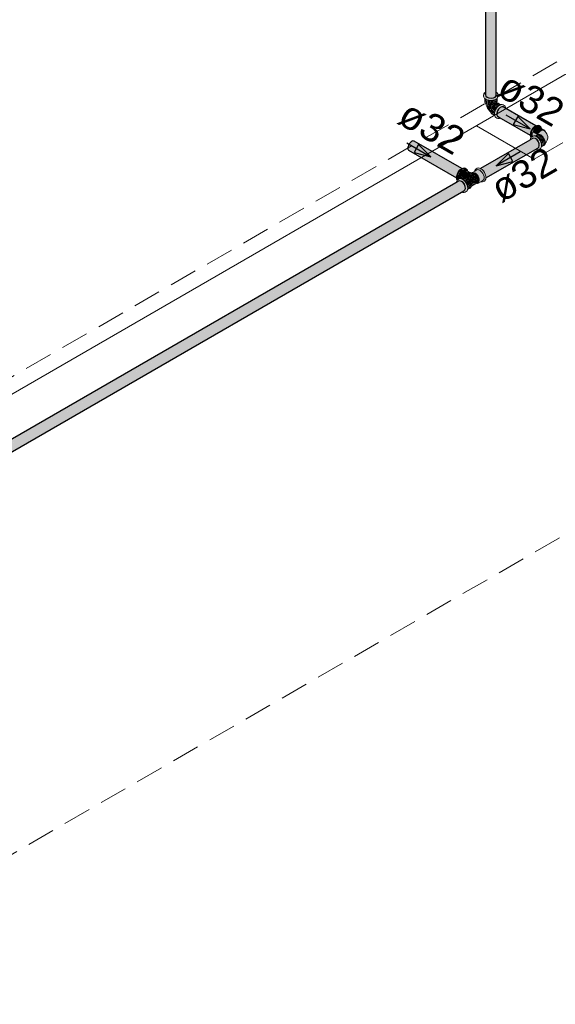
# Model space of a CAD drawing. Header units: millimetres. Extents: x 567 to 934, y -1 to 364.
# Tile 937 of 1056: x 903.44 to 907.29, y 75.39 to 82.46. Entities that reach past the tile are written whole.
import ezdxf

# ---------------------------------------------------------------- set-up
doc = ezdxf.new("R2010")
doc.units = ezdxf.units.MM
doc.header["$MEASUREMENT"] = 0
doc.linetypes.add('JIS_02_2.0', pattern=[0.3, 0.2, -0.1])
doc.linetypes.add('NULL', pattern=[0])
for name, color, linetype, lineweight in [('A-WALL', 7, 'Continuous', 25), ('AF-Condutos Reúso', 200, 'Continuous', 25), ('AF-Conexões Reúso', 216, 'Continuous', 18), ('AF-Sentido conduto Reúso', 200, 'Continuous', 30), ('AF-Textos conduto Reúso', 7, 'Continuous', 9), ('DI-Área do detalhe', 10, 'JIS_02_2.0', 0), ('Q-SPCQ', 7, 'Continuous', 13)]:
    doc.layers.add(name, color=color, linetype=linetype, lineweight=lineweight)
doc.styles.add('Arial', font='arial.ttf')

msp = doc.modelspace()

# ---------------------------------------------------------------- hatches: boundary and pattern name
at = {"layer": 'AF-Condutos Reúso', "linetype": 'Continuous'}
for points in [[(906.795, 81.9024), (906.8087, 81.8973), (906.8248, 81.8958), (906.8405, 81.8982), (906.8532, 81.9041), (906.8606, 86.6325), (906.8606, 81.9125), (906.8614, 86.6419), (906.8556, 86.6507), (906.844, 86.6574), (906.8288, 86.6607), (906.8126, 86.6602), (906.798, 86.656), (906.7878, 86.6487), (906.7836, 86.6396), (906.7836, 81.9196), (906.7861, 86.6303), (906.7861, 81.9103)], [(906.8614, 81.9219), (906.8614, 86.6419), (906.8606, 81.9833)], [(906.7836, 81.9385), (906.7861, 81.9103), (906.7861, 86.6303)], [(906.8532, 81.9041), (906.8606, 81.9125), (906.8606, 86.6325)], [(907.1322, 81.6886), (906.9005, 81.8338), (906.8891, 81.8285), (907.1319, 81.6883)], [(907.1392, 81.696), (906.9005, 81.8338), (907.1319, 81.6887)], [(906.929, 81.8218), (907.1449, 81.6975), (906.9105, 81.8329), (906.9005, 81.8338), (907.1407, 81.6951)], [(907.1061, 81.6373), (906.908, 81.7622), (907.1074, 81.6493), (907.114, 81.6636), (906.8781, 81.8181), (906.8696, 81.8042), (906.8649, 81.7894), (906.8649, 81.7761), (906.8696, 81.7666), (907.1057, 81.6303), (907.1057, 81.6307)], [(907.1224, 81.6775), (906.8891, 81.8285), (906.8781, 81.8181), (907.1222, 81.6772)], [(907.1132, 81.6641), (907.1222, 81.6772), (906.8781, 81.8181)], [(907.1304, 81.6892), (906.8891, 81.8285), (907.122, 81.6778)], [(907.105, 81.638), (907.1082, 81.6488), (906.908, 81.7622)], [(906.929, 81.8218), (907.1403, 81.6956), (907.1449, 81.6975)], [(906.5774, 81.3424), (906.5774, 81.3425), (906.2299, 81.5532), (906.2272, 81.539)], [(906.5829, 81.3569), (906.2369, 81.5674), (906.2299, 81.5532), (906.5828, 81.3566)], [(906.5764, 81.3432), (906.5828, 81.3566), (906.2299, 81.5532)], [(906.5914, 81.3708), (906.2468, 81.5793), (906.2369, 81.5674), (906.5912, 81.3706)], [(906.5822, 81.3574), (906.5912, 81.3706), (906.2369, 81.5674)], [(906.6011, 81.3819), (906.2581, 81.5867), (906.2468, 81.5793), (906.601, 81.3817)], [(906.5994, 81.3826), (906.2468, 81.5793), (906.5909, 81.3711)], [(906.6099, 81.3886), (906.2687, 81.5884), (906.2581, 81.5867), (906.6097, 81.3885)], [(906.6082, 81.3894), (906.2581, 81.5867), (906.6009, 81.3821)], [(906.6135, 81.3912), (906.2687, 81.5884), (906.6093, 81.389)], [(906.614, 81.391), (906.2728, 81.588), (906.2687, 81.5884)], [(907.1058, 81.5975), (906.7482, 81.391), (907.1006, 81.5917), (906.7512, 81.3898), (907.1315, 81.6093)], [(906.7489, 81.3912), (906.751, 81.3897), (907.1056, 81.5946)], [(907.1269, 81.6067), (906.751, 81.3897), (906.7591, 81.3837), (907.154, 81.5963), (907.1428, 81.6056)], [(907.1668, 81.5437), (907.1703, 81.5543), (907.1691, 81.5683), (907.1634, 81.5831), (907.154, 81.5963), (906.7593, 81.3839), (906.7778, 81.3602), (907.1191, 81.5417), (906.7839, 81.3459), (906.784, 81.3456), (907.123, 81.5288), (906.7869, 81.333), (906.7869, 81.3328)], [(906.574, 81.3312), (906.5773, 81.3423), (906.2272, 81.539)], [(906.5752, 81.3305), (906.2272, 81.539), (906.2291, 81.5273), (906.5751, 81.3303)], [(906.5745, 81.3241), (906.5751, 81.3303), (906.2291, 81.5273)], [(906.5748, 81.3239), (906.2291, 81.5273), (906.2319, 81.5218), (906.5748, 81.3238)], [(907.1191, 81.5417), (906.7794, 81.361), (906.7839, 81.3459)], [(907.123, 81.5288), (906.7854, 81.3464), (906.7869, 81.333)], [(907.159, 81.5383), (906.7876, 81.3248), (906.7874, 81.3238)], [(907.1444, 81.5299), (907.1429, 81.5305), (906.7876, 81.3248)], [(906.7877, 81.3249), (907.1429, 81.5305), (906.7887, 81.3338)], [(906.5744, 81.2906), (899.8129, 77.3869), (906.5695, 81.2849)], [(906.596, 81.3002), (899.8222, 77.3893), (906.6119, 81.2991)], [(899.8318, 77.3978), (899.8343, 77.3963), (906.6006, 81.3028)], [(906.6231, 81.2898), (906.6119, 81.2991), (899.8335, 77.3856)], [(906.6119, 81.2991), (899.8341, 77.3962), (899.8419, 77.3905)], [(899.8422, 77.3906), (899.8518, 77.3804), (906.6231, 81.2898)], [(906.6325, 81.2766), (906.6231, 81.2898), (899.8448, 77.3763)], [(899.8537, 77.3815), (899.8607, 77.3669), (906.6325, 81.2766)], [(906.6382, 81.2617), (906.6325, 81.2766), (899.8541, 77.3631)], [(906.5749, 81.2909), (906.5746, 81.2886), (906.6006, 81.3028)], [(906.6136, 81.2234), (906.6359, 81.2372), (899.8575, 77.3237)], [(906.6394, 81.2478), (906.6382, 81.2617), (899.8599, 77.3483)], [(906.6359, 81.2372), (906.6394, 81.2478), (899.8611, 77.3343)], [(899.8676, 77.3527), (906.6382, 81.2617), (899.8624, 77.3679)], [(899.8707, 77.3399), (906.6394, 81.2478), (899.8685, 77.3532)], [(906.6282, 81.2318), (899.8707, 77.3313), (899.8705, 77.3303)], [(899.8708, 77.3314), (906.6359, 81.2372), (899.8718, 77.3405)]]:
    msp.add_hatch(color=201, dxfattribs=at).paths.add_polyline_path(points)
at = {"layer": 'AF-Conexões Reúso', "linetype": 'Continuous'}
for points in [[(906.8614, 81.9388), (906.8606, 81.9125), (906.8405, 81.8982), (906.8248, 81.8958), (906.7986, 81.901), (906.7843, 81.9169), (906.7718, 81.9262), (906.7855, 81.8969), (906.8227, 81.888), (906.849, 81.892), (906.8754, 81.9184)], [(906.7836, 81.9382), (906.7718, 81.9262), (906.7836, 81.9174)], [(906.8736, 81.9021), (906.8754, 81.9184), (906.849, 81.892), (906.8227, 81.888), (906.7855, 81.8969), (906.7718, 81.9262), (906.7718, 81.9105), (906.7855, 81.8885), (906.8091, 81.8806), (906.8363, 81.8806), (906.8599, 81.8885)], [(906.7793, 81.8931), (906.7784, 81.8738), (906.7843, 81.861), (906.7843, 81.8894)], [(906.7853, 81.8602), (906.7914, 81.8557), (906.7914, 81.8859)], [(906.7857, 81.867), (906.7898, 81.8852), (906.7855, 81.8885)], [(906.7914, 81.8557), (906.8005, 81.8516), (906.8006, 81.8813), (906.7916, 81.8848)], [(906.8176, 81.8209), (906.826, 81.8227), (906.8287, 81.8486), (906.805, 81.8427), (906.8021, 81.8509), (906.7948, 81.8442), (906.7988, 81.8246), (906.8203, 81.7976), (906.8173, 81.8143)], [(906.8097, 81.8806), (906.8005, 81.8516), (906.8112, 81.8491), (906.8212, 81.8797)], [(906.8015, 81.8546), (906.8097, 81.8805), (906.8007, 81.8826)], [(906.805, 81.8427), (906.8108, 81.8491), (906.802, 81.8513)], [(906.8112, 81.8491), (906.8342, 81.8491), (906.8342, 81.8804), (906.8228, 81.8796)], [(906.8387, 81.8418), (906.8262, 81.8231), (906.8534, 81.8074), (906.8625, 81.8154)], [(906.843, 81.8811), (906.8342, 81.8804), (906.8342, 81.8491)], [(906.8449, 81.8546), (906.8449, 81.8827), (906.8346, 81.8507)], [(906.8452, 81.851), (906.8377, 81.843), (906.8649, 81.8273)], [(906.8377, 81.843), (906.8592, 81.819), (906.8649, 81.8273)], [(906.8524, 81.8844), (906.8449, 81.8827), (906.8449, 81.8516)], [(906.8628, 81.8596), (906.8452, 81.851), (906.8721, 81.8354), (906.8549, 81.8552), (906.8842, 81.8454)], [(906.8611, 81.861), (906.8611, 81.889), (906.8548, 81.86), (906.8541, 81.8859), (906.8453, 81.8534)], [(906.8471, 81.8489), (906.8656, 81.8286), (906.872, 81.8353)], [(906.9183, 81.844), (906.9033, 81.8506), (906.8847, 81.8456), (906.8661, 81.8291), (906.8525, 81.8055), (906.8475, 81.7811), (906.8525, 81.7625), (906.8656, 81.7528), (906.8547, 81.7769), (906.8734, 81.8249), (906.8823, 81.8343), (906.9106, 81.8464), (906.928, 81.8303)], [(906.8543, 81.8573), (906.8596, 81.8883), (906.8541, 81.8859)], [(906.8544, 81.8558), (906.8727, 81.8368), (906.8794, 81.8417)], [(906.8547, 81.8561), (906.8779, 81.8427), (906.8843, 81.8453)], [(906.8823, 81.7513), (906.8903, 81.7547), (906.8696, 81.7666), (906.8649, 81.7894), (906.8696, 81.8042), (906.8854, 81.8299), (906.9005, 81.8338), (906.9266, 81.8236), (906.928, 81.8303), (906.9149, 81.8403), (906.9033, 81.8421), (906.8734, 81.8249), (906.8649, 81.803), (906.8649, 81.7967), (906.8547, 81.7769), (906.8649, 81.7545)], [(906.8611, 81.861), (906.8643, 81.8918), (906.8611, 81.8893)], [(906.8615, 81.8603), (906.886, 81.8461), (906.8897, 81.8477)], [(906.8929, 81.8491), (906.8755, 81.8591), (906.8615, 81.8603), (906.8897, 81.8477)], [(906.8665, 81.8934), (906.8622, 81.8716), (906.865, 81.8665)], [(906.8176, 81.8209), (906.8235, 81.814), (906.8261, 81.8227)], [(906.8229, 81.7954), (906.8473, 81.7799), (906.8264, 81.7987)], [(906.8485, 81.773), (906.8476, 81.7796), (906.8231, 81.7938), (906.8262, 81.7869)], [(906.8262, 81.823), (906.8261, 81.8108), (906.85, 81.797)], [(906.8263, 81.799), (906.8475, 81.7815), (906.8492, 81.7973), (906.8261, 81.8108)], [(906.8496, 81.7994), (906.8531, 81.8076), (906.8262, 81.8231)], [(907.1687, 81.6974), (907.1524, 81.7007), (907.1331, 81.6896), (907.1164, 81.6688), (907.1068, 81.644), (907.1068, 81.6217), (907.1142, 81.6172), (907.1178, 81.6523), (907.1237, 81.6646), (907.15, 81.6924), (907.1823, 81.6895)], [(907.1845, 81.684), (907.1823, 81.6895), (907.15, 81.6924), (907.1197, 81.6562), (907.1748, 81.6863), (907.1319, 81.6681), (907.1581, 81.689)], [(907.1657, 81.6898), (907.15, 81.6856), (907.1344, 81.6717), (907.1229, 81.6518), (907.1542, 81.6337), (907.1592, 81.6441), (907.1814, 81.6675), (907.1852, 81.6653), (907.2036, 81.6697)], [(907.1453, 81.5303), (907.1524, 81.5265), (907.1691, 81.528), (907.1823, 81.5377), (907.1873, 81.5563), (907.1823, 81.5807), (907.1687, 81.6043), (907.15, 81.6208), (907.1314, 81.6258), (907.1105, 81.6137), (907.1058, 81.5975), (907.1222, 81.6069), (907.1232, 81.6148), (907.1428, 81.6166), (907.1691, 81.5888), (907.1785, 81.543), (907.1674, 81.5886), (907.1709, 81.5472)], [(907.1199, 81.6212), (907.1809, 81.6375), (907.21, 81.5934), (907.228, 81.5952), (907.2304, 81.6199), (907.224, 81.6405), (907.195, 81.6669), (907.1761, 81.6597), (907.1542, 81.6337), (907.1229, 81.6518), (907.1178, 81.6523)], [(907.1592, 81.6343), (907.1419, 81.6243), (907.1476, 81.6218), (907.1733, 81.6355)], [(907.1702, 81.6338), (907.149, 81.6215), (907.1551, 81.6171), (907.1856, 81.625), (907.1814, 81.6321)], [(907.1814, 81.6675), (907.1592, 81.6441), (907.1542, 81.6337)], [(907.1857, 81.625), (907.1573, 81.6162), (907.1625, 81.6108), (907.1935, 81.6173)], [(907.1971, 81.6182), (907.1649, 81.6098), (907.1698, 81.6026)], [(907.2082, 81.6593), (907.2041, 81.6685), (907.191, 81.6684)], [(907.1259, 81.609), (907.1428, 81.6056), (907.1691, 81.5888), (907.146, 81.6131)], [(907.1942, 81.6166), (907.1699, 81.6025), (907.2001, 81.6079)], [(907.2067, 81.5979), (907.2036, 81.6087), (907.1707, 81.6012), (907.1722, 81.5906)], [(907.2091, 81.5872), (907.2085, 81.5983), (907.177, 81.5916), (907.1813, 81.5828)], [(907.208, 81.587), (907.1821, 81.5813), (907.1847, 81.5724)], [(907.2094, 81.577), (907.2117, 81.5878), (907.1848, 81.5723)], [(907.2084, 81.5767), (907.1857, 81.571), (907.1866, 81.5629)], [(907.1863, 81.5487), (907.2085, 81.5621), (907.1869, 81.5536)], [(907.2085, 81.5621), (907.2127, 81.5775), (907.1866, 81.5627), (907.2053, 81.5671), (907.1871, 81.5549)], [(907.2053, 81.5671), (907.1879, 81.5617), (907.1873, 81.5563)], [(906.6378, 81.3909), (906.6215, 81.3942), (906.6022, 81.383), (906.5855, 81.3623), (906.5759, 81.3374), (906.5759, 81.3152), (906.5833, 81.3106), (906.5869, 81.3458), (906.5928, 81.3581), (906.6191, 81.3859), (906.6514, 81.383)], [(906.5889, 81.3154), (906.623, 81.3261), (906.592, 81.3453), (906.5869, 81.3458)], [(906.5884, 81.3308), (906.5923, 81.319), (906.6141, 81.3391)], [(906.6439, 81.3798), (906.601, 81.3616), (906.5888, 81.3497)], [(906.6536, 81.3775), (906.6514, 81.383), (906.6359, 81.3844), (906.6083, 81.3745), (906.592, 81.3453), (906.6233, 81.3272), (906.6283, 81.3376), (906.6505, 81.361), (906.6768, 81.354), (906.6727, 81.3632), (906.6348, 81.3833), (906.6561, 81.3664), (906.6563, 81.3634), (906.6348, 81.3833)], [(906.6643, 81.3605), (906.6433, 81.3515), (906.6282, 81.3304), (906.6615, 81.3184), (906.6814, 81.3461)], [(906.6475, 81.3268), (906.6793, 81.3467), (906.6434, 81.3286)], [(906.6539, 81.3241), (906.676, 81.3395), (906.6779, 81.3436), (906.6482, 81.3272)], [(906.6859, 81.3538), (906.676, 81.3395), (906.6534, 81.3235), (906.66, 81.3182), (906.719, 81.3515), (906.6979, 81.3605)], [(906.6667, 81.3109), (906.719, 81.3515), (906.6616, 81.3184)], [(906.6669, 81.3106), (906.6745, 81.2915), (906.7314, 81.3361), (906.719, 81.3515)], [(906.6771, 81.293), (906.7358, 81.3269), (906.7314, 81.3361)], [(906.7026, 81.3645), (906.734, 81.3376), (906.7421, 81.3167), (906.7421, 81.2979), (906.7275, 81.2844), (906.734, 81.2864), (906.7653, 81.3045), (906.7732, 81.3155), (906.7754, 81.3028), (906.7528, 81.2958), (906.7618, 81.2949), (906.7768, 81.3015), (906.7864, 81.3152), (906.7864, 81.3374), (906.7768, 81.3623), (906.7601, 81.383), (906.7408, 81.3942), (906.7168, 81.3885)], [(906.6136, 81.2234), (906.6215, 81.22), (906.6382, 81.2215), (906.6514, 81.2312), (906.6564, 81.2498), (906.6514, 81.2742), (906.6378, 81.2978), (906.6191, 81.3143), (906.6005, 81.3193), (906.5796, 81.3072), (906.5749, 81.2909), (906.5913, 81.3004), (906.6119, 81.2991), (906.6119, 81.3101), (906.6382, 81.2823), (906.6476, 81.2365), (906.6365, 81.2821), (906.64, 81.2407)], [(906.6283, 81.3278), (906.611, 81.3178), (906.6233, 81.3112), (906.6586, 81.3197), (906.6424, 81.329)], [(906.6119, 81.2991), (906.629, 81.2815), (906.6382, 81.2823), (906.6151, 81.3066)], [(906.6264, 81.3097), (906.6317, 81.3041), (906.6586, 81.3197)], [(906.6328, 81.303), (906.6662, 81.3117), (906.6586, 81.3197)], [(906.634, 81.3033), (906.639, 81.296), (906.6662, 81.3117)], [(906.6398, 81.2947), (906.6413, 81.2841), (906.6776, 81.2918), (906.6662, 81.3117)], [(906.6511, 81.2748), (906.6808, 81.2813), (906.6776, 81.2918), (906.6461, 81.2851)], [(906.6551, 81.2664), (906.6808, 81.2813), (906.6512, 81.2748)], [(906.6543, 81.2644), (906.6818, 81.2713), (906.6808, 81.2813)], [(906.6566, 81.2567), (906.6818, 81.2713), (906.6548, 81.2645)], [(906.6558, 81.2548), (906.6808, 81.2625), (906.6818, 81.2713)], [(906.6809, 81.285), (906.7358, 81.3269), (906.6772, 81.2931)], [(906.68, 81.2838), (906.7386, 81.3176), (906.7358, 81.3269)], [(906.7358, 81.2949), (906.7386, 81.3176), (906.6805, 81.2841), (906.682, 81.2771), (906.7116, 81.2887), (906.6821, 81.2689), (906.681, 81.264), (906.7148, 81.2856)], [(906.7067, 81.2864), (906.6823, 81.2753), (906.6815, 81.2687)], [(906.7421, 81.3058), (906.7421, 81.3167), (906.7374, 81.3288)], [(906.6554, 81.2422), (906.6727, 81.251), (906.6802, 81.2613), (906.6562, 81.2483)], [(906.6565, 81.2485), (906.6808, 81.2625), (906.657, 81.2552)]]:
    msp.add_hatch(color=213, dxfattribs=at).paths.add_polyline_path(points)

# ---------------------------------------------------------------- linework, layer by layer
at = {"layer": 'A-WALL', "color": 8, "lineweight": 5}
msp.add_line((902.5542, 79.2939), (909.3913, 83.2414), dxfattribs=at)
at = {"layer": 'AF-Condutos Reúso'}
for p, q in [((906.7836, 86.6396), (906.7836, 81.9196)), ((906.8614, 81.9796), (906.8614, 86.6419)), ((906.8614, 81.9432), (906.8614, 81.9796)), ((906.7836, 81.9196), (906.7861, 81.9103)), ((906.7861, 81.9103), (906.795, 81.9024)), ((906.795, 81.9024), (906.8087, 81.8973)), ((906.8405, 81.8982), (906.8532, 81.9041)), ((906.8532, 81.9041), (906.8606, 81.9125)), ((906.8606, 81.9125), (906.8614, 81.9219)), ((906.8614, 81.9388), (906.8614, 81.9432)), ((906.8614, 81.9219), (906.8614, 81.9388)), ((906.8087, 81.8973), (906.8248, 81.8958)), ((906.8248, 81.8958), (906.8405, 81.8982)), ((906.9005, 81.8338), (906.8891, 81.8285)), ((906.9105, 81.8329), (906.9005, 81.8338)), ((906.9289, 81.8222), (906.9105, 81.8329)), ((906.8696, 81.8042), (906.8649, 81.7894)), ((906.8649, 81.7894), (906.8649, 81.7761)), ((906.8649, 81.7761), (906.8696, 81.7666)), ((906.8781, 81.8181), (906.8696, 81.8042)), ((906.8696, 81.7666), (906.8903, 81.7547)), ((906.8891, 81.8285), (906.8781, 81.8181)), ((907.1449, 81.6975), (906.9289, 81.8222)), ((906.8903, 81.7547), (906.8964, 81.7511)), ((906.8964, 81.7511), (907.1057, 81.6303)), ((906.2299, 81.5532), (906.2272, 81.5445)), ((906.2319, 81.5594), (906.2299, 81.5532)), ((906.2369, 81.5674), (906.2319, 81.5594)), ((906.2404, 81.5732), (906.2369, 81.5674)), ((906.2468, 81.5793), (906.2404, 81.5732)), ((906.2514, 81.5837), (906.2468, 81.5793)), ((906.2581, 81.5867), (906.2514, 81.5837)), ((906.2629, 81.5889), (906.2581, 81.5867)), ((906.2687, 81.5884), (906.2629, 81.5889)), ((906.2728, 81.588), (906.2687, 81.5884)), ((906.614, 81.391), (906.2728, 81.588)), ((907.1022, 81.5954), (906.7482, 81.391)), ((907.1053, 81.5972), (907.1022, 81.5954)), ((907.1058, 81.5975), (907.1053, 81.5972)), ((907.1222, 81.6069), (907.1058, 81.5975)), ((907.1315, 81.6093), (907.1222, 81.6069)), ((907.1428, 81.6056), (907.1315, 81.6093)), ((907.154, 81.5963), (907.1428, 81.6056)), ((907.1634, 81.5831), (907.154, 81.5963)), ((907.1691, 81.5683), (907.1634, 81.5831)), ((907.1668, 81.5437), (907.1703, 81.5543)), ((907.1703, 81.5543), (907.1691, 81.5683)), ((906.2272, 81.5445), (906.2272, 81.539)), ((906.2272, 81.539), (906.2272, 81.5312)), ((906.2272, 81.5312), (906.2291, 81.5273)), ((906.2291, 81.5273), (906.2319, 81.5218)), ((906.2319, 81.5218), (906.5748, 81.3238)), ((906.7874, 81.3238), (907.159, 81.5383)), ((907.159, 81.5383), (907.1668, 81.5437)), ((906.5713, 81.2889), (899.8129, 77.3869)), ((906.5744, 81.2906), (906.5713, 81.2889)), ((906.5749, 81.2909), (906.5744, 81.2906)), ((906.5913, 81.3004), (906.5749, 81.2909)), ((906.6006, 81.3028), (906.5913, 81.3004)), ((906.6119, 81.2991), (906.6006, 81.3028)), ((906.6231, 81.2898), (906.6119, 81.2991)), ((906.6325, 81.2766), (906.6231, 81.2898)), ((906.6382, 81.2617), (906.6325, 81.2766)), ((899.8705, 77.3303), (906.6282, 81.2318)), ((906.6282, 81.2318), (906.6359, 81.2372)), ((906.6359, 81.2372), (906.6394, 81.2478)), ((906.6394, 81.2478), (906.6382, 81.2617))]:
    msp.add_line(p, q, dxfattribs=at)
at = {"layer": 'AF-Conexões Reúso'}
for p, q in [((906.7718, 81.9262), (906.77, 81.9184)), ((906.77, 81.9184), (906.77, 81.91)), ((906.77, 81.91), (906.7718, 81.9021)), ((906.7771, 81.9336), (906.7718, 81.9262)), ((906.7718, 81.9021), (906.7771, 81.8948)), ((906.7793, 81.9352), (906.7771, 81.9336)), ((906.7836, 81.9385), (906.7793, 81.9352)), ((906.8628, 81.9377), (906.8614, 81.9388)), ((906.8683, 81.9336), (906.8628, 81.9377)), ((906.8732, 81.9268), (906.8683, 81.9336)), ((906.8683, 81.8948), (906.8736, 81.9021)), ((906.8736, 81.9262), (906.8732, 81.9268)), ((906.8754, 81.9184), (906.8736, 81.9262)), ((906.8736, 81.9021), (906.8754, 81.91)), ((906.8754, 81.91), (906.8754, 81.9184)), ((906.7771, 81.8948), (906.7784, 81.8938)), ((906.7784, 81.8938), (906.7855, 81.8885)), ((906.7784, 81.8938), (906.7784, 81.8738)), ((906.7784, 81.8738), (906.7799, 81.8672)), ((906.7799, 81.8672), (906.7843, 81.861)), ((906.7843, 81.861), (906.7853, 81.8602)), ((906.7853, 81.8602), (906.7857, 81.86)), ((906.7855, 81.8885), (906.7964, 81.8836)), ((906.7857, 81.86), (906.7914, 81.8557)), ((906.7857, 81.86), (906.7864, 81.8571)), ((906.7864, 81.8571), (906.7893, 81.846)), ((906.7893, 81.846), (906.7931, 81.8358)), ((906.7914, 81.8557), (906.8005, 81.8516)), ((906.7931, 81.8358), (906.7988, 81.8246)), ((906.7964, 81.8836), (906.8091, 81.8806)), ((906.8005, 81.8516), (906.8112, 81.8491)), ((906.8091, 81.8806), (906.8227, 81.8796)), ((906.8112, 81.8491), (906.8227, 81.8482)), ((906.8227, 81.8796), (906.8363, 81.8806)), ((906.8227, 81.8482), (906.8342, 81.8491)), ((906.8312, 81.8335), (906.8262, 81.8231)), ((906.8377, 81.843), (906.8312, 81.8335)), ((906.8342, 81.8491), (906.8449, 81.8516)), ((906.8363, 81.8806), (906.849, 81.8836)), ((906.8452, 81.851), (906.8377, 81.843)), ((906.8449, 81.8516), (906.8481, 81.853)), ((906.8481, 81.853), (906.8452, 81.851)), ((906.8534, 81.8569), (906.8481, 81.853)), ((906.8481, 81.853), (906.854, 81.8557)), ((906.849, 81.8836), (906.8599, 81.8885)), ((906.8586, 81.8591), (906.8534, 81.8569)), ((906.854, 81.8557), (906.8586, 81.8591)), ((906.8586, 81.8591), (906.8611, 81.861)), ((906.8615, 81.8603), (906.8586, 81.8591)), ((906.8599, 81.8885), (906.867, 81.8938)), ((906.8611, 81.861), (906.865, 81.8665)), ((906.8681, 81.861), (906.8615, 81.8603)), ((906.865, 81.8665), (906.8655, 81.8672)), ((906.8681, 81.861), (906.865, 81.8665)), ((906.8655, 81.8672), (906.867, 81.8738)), ((906.8751, 81.8385), (906.8661, 81.8291)), ((906.867, 81.8938), (906.8683, 81.8948)), ((906.867, 81.8738), (906.867, 81.8938)), ((906.869, 81.8611), (906.8681, 81.861)), ((906.8755, 81.8591), (906.869, 81.8611)), ((906.8847, 81.8456), (906.8751, 81.8385)), ((906.8929, 81.8491), (906.8755, 81.8591)), ((906.8929, 81.8491), (906.8847, 81.8456)), ((906.8943, 81.8497), (906.8929, 81.8491)), ((906.9033, 81.8506), (906.8943, 81.8497)), ((906.911, 81.8482), (906.9033, 81.8506)), ((906.9183, 81.844), (906.911, 81.8482)), ((906.9242, 81.8385), (906.9183, 81.844)), ((906.928, 81.8303), (906.9242, 81.8385)), ((906.9289, 81.8222), (906.928, 81.8303)), ((906.7988, 81.8246), (906.8056, 81.814)), ((906.8056, 81.814), (906.8126, 81.8057)), ((906.8126, 81.8057), (906.8203, 81.7976)), ((906.8203, 81.7976), (906.8229, 81.7954)), ((906.8231, 81.8126), (906.822, 81.8026)), ((906.822, 81.8026), (906.8229, 81.7954)), ((906.8229, 81.7954), (906.8229, 81.795)), ((906.8229, 81.795), (906.8231, 81.7938)), ((906.8262, 81.823), (906.8231, 81.8126)), ((906.8231, 81.7938), (906.8262, 81.7869)), ((906.8262, 81.8231), (906.8262, 81.823)), ((906.8262, 81.7869), (906.8312, 81.7823)), ((906.8312, 81.7823), (906.8485, 81.7723)), ((906.8487, 81.7929), (906.8475, 81.7811)), ((906.8475, 81.7811), (906.8485, 81.7723)), ((906.8485, 81.7723), (906.8487, 81.7707)), ((906.8525, 81.8055), (906.8487, 81.7929)), ((906.8487, 81.7707), (906.8525, 81.7625)), ((906.8584, 81.8178), (906.8525, 81.8055)), ((906.8525, 81.7625), (906.8584, 81.757)), ((906.8661, 81.8291), (906.8584, 81.8178)), ((906.8584, 81.757), (906.8656, 81.7528)), ((906.8656, 81.7528), (906.8734, 81.7504)), ((906.8734, 81.7504), (906.8823, 81.7513)), ((906.8823, 81.7513), (906.8903, 81.7547)), ((907.1331, 81.6896), (907.1241, 81.6801)), ((907.1428, 81.6966), (907.1331, 81.6896)), ((907.1449, 81.6975), (907.1428, 81.6966)), ((907.1524, 81.7007), (907.1449, 81.6975)), ((907.1581, 81.689), (907.15, 81.6856)), ((907.1614, 81.7016), (907.1524, 81.7007)), ((907.1594, 81.6892), (907.1581, 81.689)), ((907.1657, 81.6898), (907.1594, 81.6892)), ((907.1691, 81.6992), (907.1614, 81.7016)), ((907.1722, 81.6878), (907.1657, 81.6898)), ((907.1764, 81.695), (907.1691, 81.6992)), ((907.1823, 81.6895), (907.1764, 81.695)), ((907.1848, 81.6839), (907.1823, 81.6895)), ((907.1068, 81.644), (907.1055, 81.6321)), ((907.1055, 81.6321), (907.1057, 81.6303)), ((907.1057, 81.6303), (907.1068, 81.6217)), ((907.1105, 81.6565), (907.1068, 81.644)), ((907.1068, 81.6217), (907.1083, 81.6183)), ((907.1083, 81.6183), (907.1104, 81.6136)), ((907.1164, 81.6688), (907.1105, 81.6565)), ((907.1164, 81.6192), (907.1105, 81.6137)), ((907.1241, 81.6801), (907.1164, 81.6688)), ((907.1175, 81.6198), (907.1164, 81.6192)), ((907.1199, 81.6212), (907.1175, 81.6198)), ((907.119, 81.634), (907.1187, 81.6313)), ((907.1187, 81.6313), (907.1192, 81.627)), ((907.1197, 81.6409), (907.119, 81.634)), ((907.1192, 81.627), (907.1198, 81.6225)), ((907.1198, 81.6413), (907.1197, 81.6409)), ((907.1229, 81.6518), (907.1198, 81.6413)), ((907.1198, 81.6225), (907.1198, 81.6224)), ((907.1198, 81.6224), (907.1199, 81.6222)), ((907.1199, 81.6222), (907.12, 81.622)), ((907.1203, 81.6214), (907.1199, 81.6212)), ((907.12, 81.622), (907.1203, 81.6214)), ((907.1237, 81.6234), (907.1203, 81.6214)), ((907.1279, 81.6622), (907.1229, 81.6518)), ((907.1314, 81.6258), (907.1237, 81.6234)), ((907.1344, 81.6717), (907.1279, 81.6622)), ((907.1404, 81.6249), (907.1314, 81.6258)), ((907.1419, 81.6797), (907.1344, 81.6717)), ((907.1419, 81.6243), (907.1404, 81.6249)), ((907.15, 81.6856), (907.1419, 81.6797)), ((907.1571, 81.6331), (907.1419, 81.6243)), ((907.15, 81.6208), (907.1419, 81.6243)), ((907.1597, 81.6138), (907.15, 81.6208)), ((907.1592, 81.6343), (907.1571, 81.6331)), ((907.1573, 81.6337), (907.1571, 81.6331)), ((907.1587, 81.637), (907.1573, 81.6337)), ((907.1596, 81.6392), (907.1587, 81.637)), ((907.1657, 81.6363), (907.1592, 81.6343)), ((907.1633, 81.6449), (907.1596, 81.6392)), ((907.167, 81.6506), (907.1633, 81.6449)), ((907.1733, 81.6355), (907.1657, 81.6363)), ((907.1761, 81.6597), (907.167, 81.6506)), ((907.1862, 81.6797), (907.1722, 81.6878)), ((907.1814, 81.6321), (907.1733, 81.6355)), ((907.181, 81.6626), (907.1761, 81.6597)), ((907.1858, 81.6654), (907.181, 81.6626)), ((907.1895, 81.6262), (907.1814, 81.6321)), ((907.186, 81.6813), (907.1848, 81.6839)), ((907.1867, 81.6656), (907.1858, 81.6654)), ((907.1862, 81.6797), (907.186, 81.6813)), ((907.1869, 81.6793), (907.1862, 81.6797)), ((907.1904, 81.6662), (907.1867, 81.6656)), ((907.2036, 81.6697), (907.1869, 81.6793)), ((907.1965, 81.6188), (907.1895, 81.6262)), ((907.195, 81.6669), (907.1904, 81.6662)), ((907.1987, 81.6655), (907.195, 81.6669)), ((907.1971, 81.6182), (907.1965, 81.6188)), ((907.2036, 81.6087), (907.1971, 81.6182)), ((907.2024, 81.6641), (907.1987, 81.6655)), ((907.2094, 81.6584), (907.2024, 81.6641)), ((907.2085, 81.6651), (907.2036, 81.6697)), ((907.2117, 81.6581), (907.2085, 81.6651)), ((907.212, 81.6557), (907.2094, 81.6584)), ((907.2119, 81.6563), (907.2117, 81.6581)), ((907.212, 81.6557), (907.2119, 81.6563)), ((907.2204, 81.6467), (907.212, 81.6557)), ((907.224, 81.6405), (907.2204, 81.6467)), ((907.228, 81.632), (907.224, 81.6405)), ((907.2304, 81.6199), (907.228, 81.632)), ((907.2309, 81.6095), (907.2304, 81.6199)), ((907.1065, 81.6028), (907.1058, 81.5975)), ((907.1068, 81.6055), (907.1065, 81.6028)), ((907.1105, 81.6137), (907.1068, 81.6055)), ((907.1104, 81.6136), (907.1105, 81.6136)), ((907.1687, 81.6043), (907.1597, 81.6138)), ((907.1764, 81.593), (907.1687, 81.6043)), ((907.1823, 81.5807), (907.1764, 81.593)), ((907.186, 81.5682), (907.1823, 81.5807)), ((907.1873, 81.5563), (907.186, 81.5682)), ((907.186, 81.5459), (907.1862, 81.5475)), ((907.1862, 81.5475), (907.2036, 81.5575)), ((907.1862, 81.5475), (907.1873, 81.5563)), ((907.2085, 81.5983), (907.2036, 81.6087)), ((907.2036, 81.5575), (907.2085, 81.5621)), ((907.2117, 81.5878), (907.2085, 81.5983)), ((907.2085, 81.5621), (907.2117, 81.569)), ((907.2127, 81.5778), (907.2117, 81.5878)), ((907.2117, 81.569), (907.2119, 81.571)), ((907.2119, 81.571), (907.2127, 81.5775)), ((907.2119, 81.571), (907.2123, 81.5714)), ((907.2123, 81.5714), (907.2204, 81.5805)), ((907.2127, 81.5775), (907.2127, 81.5778)), ((907.2204, 81.5805), (907.225, 81.5894)), ((907.225, 81.5894), (907.228, 81.5952)), ((907.228, 81.5952), (907.2309, 81.6095)), ((907.1445, 81.5299), (907.1461, 81.5292)), ((907.1461, 81.5292), (907.1524, 81.5265)), ((907.1524, 81.5265), (907.1614, 81.5256)), ((907.1614, 81.5256), (907.1691, 81.528)), ((907.1691, 81.528), (907.1764, 81.5322)), ((907.1764, 81.5322), (907.1823, 81.5377)), ((907.1823, 81.5377), (907.186, 81.5459)), ((906.5759, 81.3374), (906.5746, 81.3256)), ((906.5796, 81.35), (906.5759, 81.3374)), ((906.5855, 81.3623), (906.5796, 81.35)), ((906.5932, 81.3736), (906.5855, 81.3623)), ((906.5889, 81.3348), (906.5888, 81.3343)), ((906.592, 81.3453), (906.5889, 81.3348)), ((906.597, 81.3557), (906.592, 81.3453)), ((906.6022, 81.383), (906.5932, 81.3736)), ((906.6035, 81.3652), (906.597, 81.3557)), ((906.6119, 81.3901), (906.6022, 81.383)), ((906.611, 81.3732), (906.6035, 81.3652)), ((906.6191, 81.3791), (906.611, 81.3732)), ((906.614, 81.391), (906.6119, 81.3901)), ((906.6215, 81.3942), (906.614, 81.391)), ((906.6273, 81.3825), (906.6191, 81.3791)), ((906.6305, 81.3951), (906.6215, 81.3942)), ((906.6285, 81.3827), (906.6273, 81.3825)), ((906.6348, 81.3833), (906.6285, 81.3827)), ((906.6309, 81.3361), (906.63, 81.3343)), ((906.6382, 81.3927), (906.6305, 81.3951)), ((906.6326, 81.3386), (906.6309, 81.3361)), ((906.6341, 81.3408), (906.6326, 81.3386)), ((906.6366, 81.3445), (906.6341, 81.3408)), ((906.6413, 81.3813), (906.6348, 81.3833)), ((906.6433, 81.3515), (906.6366, 81.3445)), ((906.6455, 81.3885), (906.6382, 81.3927)), ((906.6727, 81.3475), (906.641, 81.3292)), ((906.6553, 81.3732), (906.6413, 81.3813)), ((906.6505, 81.3568), (906.6433, 81.3515)), ((906.6514, 81.383), (906.6455, 81.3885)), ((906.6558, 81.359), (906.6505, 81.3568)), ((906.6539, 81.3774), (906.6514, 81.383)), ((906.6551, 81.3748), (906.6539, 81.3774)), ((906.6553, 81.3732), (906.6551, 81.3748)), ((906.656, 81.3728), (906.6553, 81.3732)), ((906.6577, 81.3598), (906.6558, 81.359)), ((906.6727, 81.3632), (906.656, 81.3728)), ((906.6643, 81.3605), (906.6577, 81.3598)), ((906.6701, 81.3587), (906.6643, 81.3605)), ((906.6778, 81.3543), (906.6701, 81.3587)), ((906.6776, 81.3586), (906.6727, 81.3632)), ((906.6788, 81.356), (906.6776, 81.3586)), ((906.6802, 81.3529), (906.6778, 81.3543)), ((906.6794, 81.3548), (906.6788, 81.356)), ((906.6802, 81.3529), (906.6794, 81.3548)), ((906.6806, 81.3526), (906.6802, 81.3529)), ((906.6811, 81.3523), (906.6806, 81.3526)), ((906.6807, 81.3521), (906.6806, 81.352)), ((906.6821, 81.3529), (906.6811, 81.3523)), ((906.6835, 81.356), (906.6821, 81.3529)), ((906.6831, 81.3535), (906.6821, 81.3529)), ((906.6845, 81.3543), (906.6831, 81.3535)), ((906.6846, 81.3586), (906.6835, 81.356)), ((906.6922, 81.3587), (906.6845, 81.3543)), ((906.6878, 81.3615), (906.6846, 81.3586)), ((906.6896, 81.3632), (906.6878, 81.3615)), ((906.7063, 81.3728), (906.6896, 81.3632)), ((906.6979, 81.3605), (906.6922, 81.3587)), ((906.7046, 81.3598), (906.6979, 81.3605)), ((906.7118, 81.3568), (906.7046, 81.3598)), ((906.707, 81.3732), (906.7063, 81.3728)), ((906.721, 81.3813), (906.707, 81.3732)), ((906.7072, 81.3748), (906.707, 81.3732)), ((906.7084, 81.3774), (906.7072, 81.3748)), ((906.7109, 81.383), (906.7084, 81.3774)), ((906.7128, 81.3847), (906.7109, 81.383)), ((906.719, 81.3515), (906.7118, 81.3568)), ((906.7168, 81.3885), (906.7128, 81.3847)), ((906.7241, 81.3927), (906.7168, 81.3885)), ((906.7257, 81.3445), (906.719, 81.3515)), ((906.7275, 81.3833), (906.721, 81.3813)), ((906.7318, 81.3951), (906.7241, 81.3927)), ((906.7314, 81.3361), (906.7257, 81.3445)), ((906.7338, 81.3827), (906.7275, 81.3833)), ((906.7358, 81.3269), (906.7314, 81.3361)), ((906.7408, 81.3942), (906.7318, 81.3951)), ((906.735, 81.3825), (906.7338, 81.3827)), ((906.7432, 81.3791), (906.735, 81.3825)), ((906.7482, 81.391), (906.7408, 81.3942)), ((906.7513, 81.3732), (906.7432, 81.3791)), ((906.7504, 81.3901), (906.7482, 81.391)), ((906.7601, 81.383), (906.7504, 81.3901)), ((906.7588, 81.3652), (906.7513, 81.3732)), ((906.7653, 81.3557), (906.7588, 81.3652)), ((906.769, 81.3736), (906.7601, 81.383)), ((906.7703, 81.3453), (906.7653, 81.3557)), ((906.7768, 81.3623), (906.769, 81.3736)), ((906.7734, 81.3348), (906.7703, 81.3453)), ((906.7745, 81.3248), (906.7734, 81.3348)), ((906.7827, 81.35), (906.7768, 81.3623)), ((906.7864, 81.3374), (906.7827, 81.35)), ((906.7877, 81.3256), (906.7864, 81.3374)), ((906.5746, 81.3256), (906.5748, 81.3238)), ((906.5748, 81.3238), (906.5759, 81.3152)), ((906.5756, 81.2963), (906.5749, 81.2909)), ((906.5759, 81.299), (906.5756, 81.2963)), ((906.5759, 81.3152), (906.5775, 81.3117)), ((906.5796, 81.3072), (906.5759, 81.299)), ((906.5775, 81.3117), (906.5795, 81.3071)), ((906.5795, 81.3071), (906.5796, 81.3071)), ((906.5855, 81.3127), (906.5796, 81.3072)), ((906.5866, 81.3133), (906.5855, 81.3127)), ((906.589, 81.3147), (906.5866, 81.3133)), ((906.5881, 81.3275), (906.5878, 81.3248)), ((906.5878, 81.3248), (906.5883, 81.3205)), ((906.5888, 81.3343), (906.5881, 81.3275)), ((906.5883, 81.3205), (906.5889, 81.316)), ((906.5889, 81.316), (906.5889, 81.3158)), ((906.5889, 81.3158), (906.589, 81.3157)), ((906.589, 81.3157), (906.5891, 81.3155)), ((906.5894, 81.3149), (906.589, 81.3147)), ((906.5891, 81.3155), (906.5894, 81.3149)), ((906.5928, 81.3169), (906.5894, 81.3149)), ((906.6005, 81.3193), (906.5928, 81.3169)), ((906.6095, 81.3184), (906.6005, 81.3193)), ((906.611, 81.3178), (906.6095, 81.3184)), ((906.6264, 81.3266), (906.611, 81.3178)), ((906.6191, 81.3143), (906.611, 81.3178)), ((906.6288, 81.3072), (906.6191, 81.3143)), ((906.6283, 81.3278), (906.6264, 81.3266)), ((906.6266, 81.3273), (906.6265, 81.3269)), ((906.6282, 81.3304), (906.6266, 81.3273)), ((906.63, 81.3343), (906.6282, 81.3304)), ((906.6348, 81.3298), (906.6283, 81.3278)), ((906.6378, 81.2978), (906.6288, 81.3072)), ((906.641, 81.3292), (906.6348, 81.3298)), ((906.6455, 81.2865), (906.6378, 81.2978)), ((906.6424, 81.329), (906.641, 81.3292)), ((906.6505, 81.3256), (906.6424, 81.329)), ((906.6514, 81.2742), (906.6455, 81.2865)), ((906.6586, 81.3197), (906.6505, 81.3256)), ((906.6551, 81.2616), (906.6514, 81.2742)), ((906.6662, 81.3117), (906.6586, 81.3197)), ((906.6727, 81.3022), (906.6662, 81.3117)), ((906.6776, 81.2918), (906.6727, 81.3022)), ((906.6808, 81.2813), (906.6776, 81.2918)), ((906.6802, 81.2613), (906.7187, 81.2835)), ((906.6818, 81.2713), (906.6808, 81.2813)), ((906.6808, 81.2625), (906.6818, 81.2713)), ((906.7187, 81.2835), (906.7208, 81.2847)), ((906.7208, 81.2847), (906.7314, 81.2908)), ((906.7213, 81.285), (906.7247, 81.2846)), ((906.7247, 81.2846), (906.7275, 81.2844)), ((906.7275, 81.2844), (906.734, 81.2864)), ((906.7314, 81.2908), (906.7358, 81.2949)), ((906.734, 81.2864), (906.7513, 81.2964)), ((906.7386, 81.3176), (906.7358, 81.3269)), ((906.7358, 81.2949), (906.7386, 81.301)), ((906.7395, 81.3088), (906.7386, 81.3176)), ((906.7386, 81.301), (906.7395, 81.3088)), ((906.7513, 81.2964), (906.7653, 81.3045)), ((906.7513, 81.2964), (906.7528, 81.2958)), ((906.7528, 81.2958), (906.7618, 81.2949)), ((906.7618, 81.2949), (906.7695, 81.2973)), ((906.7653, 81.3045), (906.7703, 81.3091)), ((906.7695, 81.2973), (906.7768, 81.3015)), ((906.7703, 81.3091), (906.7732, 81.3155)), ((906.7732, 81.3155), (906.7734, 81.316)), ((906.7734, 81.316), (906.7745, 81.3248)), ((906.7768, 81.3015), (906.7827, 81.307)), ((906.7827, 81.307), (906.7864, 81.3152)), ((906.7864, 81.3152), (906.7874, 81.3238)), ((906.7874, 81.3238), (906.7877, 81.3256)), ((906.6136, 81.2234), (906.6152, 81.2227)), ((906.6152, 81.2227), (906.6215, 81.22)), ((906.6215, 81.22), (906.6305, 81.2191)), ((906.6305, 81.2191), (906.6382, 81.2215)), ((906.6382, 81.2215), (906.6455, 81.2257)), ((906.6455, 81.2257), (906.6514, 81.2312)), ((906.6514, 81.2312), (906.6551, 81.2394)), ((906.6564, 81.2498), (906.6551, 81.2616)), ((906.6551, 81.2394), (906.6553, 81.241)), ((906.6553, 81.241), (906.6727, 81.251)), ((906.6553, 81.241), (906.6564, 81.2498)), ((906.6727, 81.251), (906.6776, 81.2556)), ((906.6776, 81.2556), (906.6802, 81.2613)), ((906.6802, 81.2613), (906.6808, 81.2625))]:
    msp.add_line(p, q, dxfattribs=at)
at = {"layer": 'AF-Sentido conduto Reúso'}
for p, q in [((907.0156, 81.7644), (906.9832, 81.7083)), ((907.104, 81.676), (907.0156, 81.7644)), ((906.9832, 81.7083), (907.104, 81.676)), ((906.303, 81.5628), (906.2707, 81.5067)), ((906.3914, 81.4744), (906.303, 81.5628)), ((906.2707, 81.5067), (906.3914, 81.4744)), ((906.9484, 81.4987), (906.86, 81.4103)), ((906.9807, 81.4427), (906.9484, 81.4987)), ((906.86, 81.4103), (906.9807, 81.4427))]:
    msp.add_line(p, q, dxfattribs=at)
for points in [[(906.9308, 81.776), (907.104, 81.676)], [(906.2182, 81.5744), (906.3914, 81.4744)], [(907.0332, 81.5103), (906.86, 81.4103)]]:
    msp.add_lwpolyline(points, dxfattribs=at)
at = {"layer": 'DI-Área do detalhe'}
msp.add_lwpolyline([(898.5505, 77.1057), (909.2845, 83.303), (912.2513, 81.5901), (901.5173, 75.3929), (898.5505, 77.1057)], dxfattribs=at)
at = {"layer": 'Q-SPCQ', "color": 8, "linetype": 'Continuous', "lineweight": 5}
for p, q in [((909.0397, 82.5584), (907.1345, 81.4584)), ((907.1345, 81.4584), (906.7188, 81.6984))]:
    msp.add_line(p, q, dxfattribs=at)

# ---------------------------------------------------------------- texts
at = {"layer": 'AF-Textos conduto Reúso', "linetype": 'NULL', "char_height": 0.2, "width": 0.962805, "attachment_point": 8, "line_spacing_factor": 0.6, "style": 'Arial'}
for insert, rotation in [((907.0594, 81.7988), 329.99993), ((906.3468, 81.5971), 329.99993), ((907.1068, 81.2576), 30.00007)]:
    msp.add_mtext('ø32', dxfattribs=dict(at, insert=insert, rotation=rotation))

doc.saveas('drawing.dxf')
